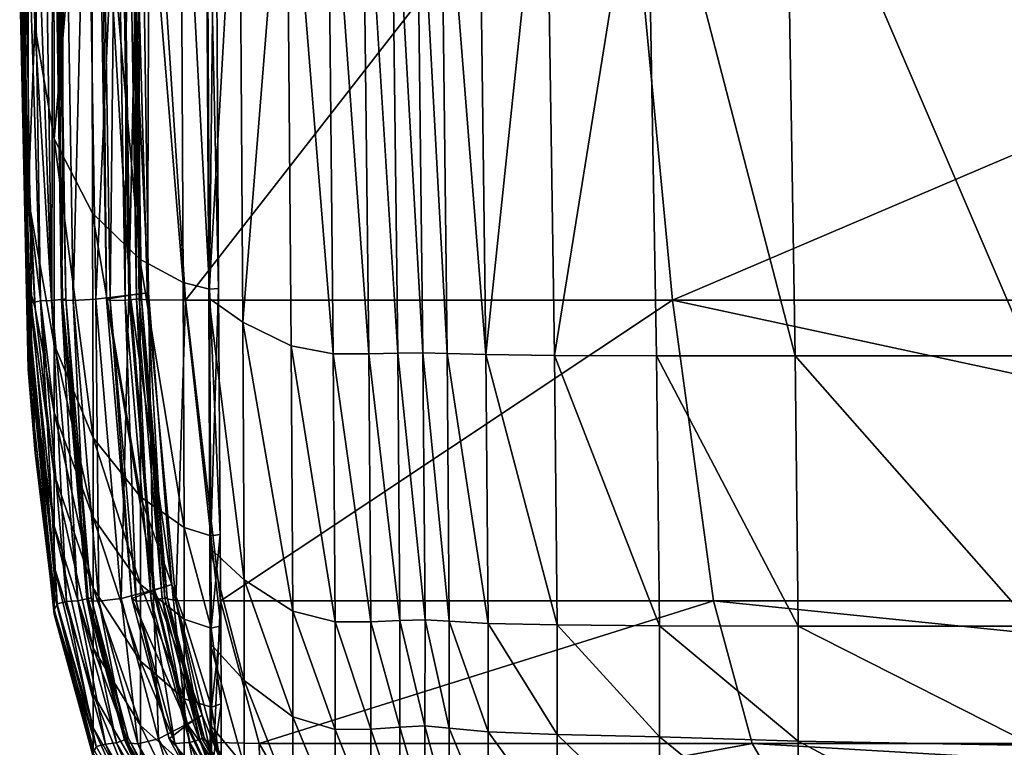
# Model space of a CAD drawing. Header units: millimetres. Extents: x 2387 to 13955, y -4964 to 364.
# Tile 266 of 656: x 6991 to 7012, y -4955 to -4940. Entities that reach past the tile are written whole.
import ezdxf

# ---------------------------------------------------------------- set-up
doc = ezdxf.new("R2010")
doc.units = ezdxf.units.MM
doc.header["$MEASUREMENT"] = 0
doc.layers.add('Predefinito', color=7, linetype='Continuous', true_color=0x000000)

msp = doc.modelspace()

# ---------------------------------------------------------------- linework, layer by layer
at = {"layer": 'Predefinito'}
for points in [[(6991.658, -4940.167, 24.246), (6991.513, -4933.656, 25.225), (6992.051, -4932.504, 21.799)], [(6992.051, -4932.504, 21.799), (6992.064, -4942.562, 21.89), (6991.658, -4940.167, 24.246)], [(6992.064, -4942.562, 21.89), (6992.051, -4932.504, 21.799), (6992.859, -4933.371, 18.735)], [(6992.859, -4933.371, 18.735), (6992.885, -4944.143, 18.823), (6992.064, -4942.562, 21.89)], [(6992.859, -4933.371, 18.735), (6993.846, -4933.899, 16.824), (6993.889, -4945.116, 16.897)], [(6993.889, -4945.116, 16.897), (6992.885, -4944.143, 18.823), (6992.859, -4933.371, 18.735)], [(6991.517, -4943.812, 25.479), (6991.334, -4939.184, 28.22), (6991.513, -4933.656, 25.225)], [(6991.513, -4933.656, 25.225), (6991.658, -4940.167, 24.246), (6991.517, -4943.812, 25.479)], [(6993.846, -4933.899, 16.824), (6994.749, -4934.166, 15.898), (6994.807, -4945.611, 15.954)], [(6994.807, -4945.611, 15.954), (6993.889, -4945.116, 16.897), (6993.846, -4933.899, 16.824)], [(6991.399, -4934.188, 360.753), (6991.334, -4934.256, 218.877), (6991.517, -4946.164, 218.552)], [(6991.779, -4946.002, 412.581), (6991.594, -4934.163, 412.581), (6991.399, -4934.188, 360.753)], [(6991.399, -4934.188, 360.753), (6991.582, -4946.045, 360.672), (6991.779, -4946.002, 412.581)], [(6991.517, -4946.164, 218.552), (6991.582, -4946.045, 360.672), (6991.399, -4934.188, 360.753)], [(6992.019, -4945.993, 417.727), (6991.835, -4934.159, 417.725), (6991.594, -4934.163, 412.581)], [(6991.594, -4934.163, 412.581), (6991.779, -4946.002, 412.581), (6992.019, -4945.993, 417.727)], [(6992.035, -4934.152, 419.555), (6991.835, -4934.159, 417.725), (6992.019, -4945.993, 417.727)], [(6992.019, -4945.993, 417.727), (6992.219, -4945.974, 419.556), (6992.035, -4934.152, 419.555)], [(6992.133, -4934.147, 419.732), (6992.035, -4934.152, 419.555), (6992.219, -4945.974, 419.556)], [(6992.041, -4934.158, 420.864), (6992.064, -4934.152, 419.923), (6992.247, -4945.974, 419.925)], [(6992.279, -4934.159, 423.293), (6992.041, -4934.158, 420.864), (6992.227, -4945.991, 420.866)], [(6992.247, -4945.974, 419.925), (6992.227, -4945.991, 420.866), (6992.041, -4934.158, 420.864)], [(6992.064, -4934.152, 419.923), (6992.133, -4934.147, 419.732), (6992.315, -4945.963, 419.734)], [(6992.315, -4945.963, 419.734), (6992.247, -4945.974, 419.925), (6992.064, -4934.152, 419.923)], [(6992.219, -4945.974, 419.556), (6992.315, -4945.963, 419.734), (6992.133, -4934.147, 419.732)], [(6992.227, -4945.991, 420.866), (6992.467, -4945.996, 423.296), (6992.279, -4934.159, 423.293)], [(6992.763, -4934.149, 425.675), (6992.279, -4934.159, 423.293), (6992.467, -4945.996, 423.296)], [(6992.467, -4945.996, 423.296), (6992.949, -4945.967, 425.679), (6992.763, -4934.149, 425.675)], [(6993.479, -4934.118, 426.476), (6992.763, -4934.149, 425.675), (6992.949, -4945.967, 425.679)], [(6992.949, -4945.967, 425.679), (6993.655, -4945.885, 426.481), (6993.479, -4934.118, 426.476)], [(6992.989, -4934.148, 427.628), (6993.503, -4934.118, 426.685), (6993.68, -4945.885, 426.69)], [(6993.063, -4934.158, 430.057), (6992.989, -4934.148, 427.628), (6993.176, -4945.966, 427.632)], [(6993.68, -4945.885, 426.69), (6993.176, -4945.966, 427.632), (6992.989, -4934.148, 427.628)], [(6993.387, -4934.155, 432.476), (6993.063, -4934.158, 430.057), (6993.254, -4945.993, 430.063)], [(6993.176, -4945.966, 427.632), (6993.254, -4945.993, 430.063), (6993.063, -4934.158, 430.057)], [(6993.254, -4945.993, 430.063), (6993.579, -4945.986, 432.482), (6993.387, -4934.155, 432.476)], [(6993.624, -4934.148, 433.387), (6993.387, -4934.155, 432.476), (6993.579, -4945.986, 432.482)], [(6993.901, -4934.097, 426.533), (6993.479, -4934.118, 426.476), (6993.655, -4945.885, 426.481)], [(6993.503, -4934.118, 426.685), (6993.901, -4934.097, 426.533), (6994.071, -4945.83, 426.539)], [(6994.071, -4945.83, 426.539), (6993.68, -4945.885, 426.69), (6993.503, -4934.118, 426.685)], [(6993.579, -4945.986, 432.482), (6993.815, -4945.968, 433.394), (6993.624, -4934.148, 433.387)], [(6993.735, -4934.144, 433.557), (6993.624, -4934.148, 433.387), (6993.815, -4945.968, 433.394)], [(6993.655, -4945.885, 426.481), (6994.071, -4945.83, 426.539), (6993.901, -4934.097, 426.533)], [(6993.681, -4934.148, 433.752), (6993.735, -4934.144, 433.557), (6993.925, -4945.957, 433.564)], [(6993.925, -4945.957, 433.564), (6993.872, -4945.968, 433.76), (6993.681, -4934.148, 433.752)], [(6993.716, -4934.154, 435.578), (6993.681, -4934.148, 433.752), (6993.872, -4945.968, 433.76)], [(6994.096, -4934.156, 440.637), (6993.716, -4934.154, 435.578), (6994.051, -4945.985, 435.586)], [(6993.872, -4945.968, 433.76), (6994.051, -4945.985, 435.586), (6993.716, -4934.154, 435.578)], [(6993.815, -4945.968, 433.394), (6993.925, -4945.957, 433.564), (6993.735, -4934.144, 433.557)], [(6994.051, -4945.985, 435.586), (6994.858, -4945.99, 440.648), (6994.096, -4934.156, 440.637)], [(7004.087, -4934.156, 485.835), (6994.096, -4934.156, 440.637), (6994.858, -4945.99, 440.648)], [(6994.749, -4934.166, 15.898), (6995.304, -4934.247, 15.789), (6995.371, -4945.758, 15.834)], [(6995.371, -4945.758, 15.834), (6994.807, -4945.611, 15.954), (6994.749, -4934.166, 15.898)], [(6994.858, -4945.99, 440.648), (7005.216, -4945.989, 485.845), (7004.087, -4934.156, 485.835)], [(7032.955, -4934.156, 608.077), (7004.087, -4934.156, 485.835), (7005.216, -4945.989, 485.845)], [(7005.216, -4945.989, 485.845), (7034.049, -4945.989, 608.078), (7032.955, -4934.156, 608.077)], [(6991.334, -4934.256, 218.877), (6991.334, -4935.532, 77.762), (6991.517, -4946.566, 77.639)], [(6991.517, -4946.566, 77.639), (6991.517, -4946.164, 218.552), (6991.334, -4934.256, 218.877)], [(6995.304, -4934.247, 15.789), (6995.287, -4934.345, 15.231), (6995.355, -4945.946, 15.276)], [(6995.355, -4945.946, 15.276), (6995.287, -4934.345, 15.231), (6995.998, -4934.618, 14.155)], [(6995.304, -4934.247, 15.789), (6995.495, -4934.241, 15.939), (6995.564, -4945.744, 15.98)], [(6995.495, -4934.241, 15.939), (6995.304, -4934.247, 15.789), (6995.371, -4945.758, 15.834)], [(6995.564, -4945.744, 15.98), (6995.371, -4945.758, 15.834), (6995.304, -4934.247, 15.789)], [(6995.355, -4945.946, 15.276), (6995.371, -4945.758, 15.834), (6995.304, -4934.247, 15.789)], [(6995.371, -4945.758, 15.834), (6995.564, -4945.744, 15.98), (6995.495, -4934.241, 15.939)], [(6995.998, -4934.618, 14.155), (6996.08, -4946.455, 14.187), (6995.355, -4945.946, 15.276)], [(6996.08, -4946.455, 14.187), (6995.998, -4934.618, 14.155), (6997.006, -4934.888, 13.136)], [(6997.006, -4934.888, 13.136), (6997.107, -4946.959, 13.154), (6996.08, -4946.455, 14.187)], [(6997.006, -4934.888, 13.136), (6997.878, -4934.979, 12.748), (6998, -4947.13, 12.767)], [(6998, -4947.13, 12.767), (6997.107, -4946.959, 13.154), (6997.006, -4934.888, 13.136)], [(6997.878, -4934.979, 12.748), (6998.617, -4934.979, 12.739), (6998.755, -4947.13, 12.765)], [(6998.755, -4947.13, 12.765), (6998, -4947.13, 12.767), (6997.878, -4934.979, 12.748)], [(6998.617, -4934.979, 12.739), (6999.227, -4934.976, 12.857), (6999.37, -4947.119, 12.889)], [(6999.37, -4947.119, 12.889), (6998.755, -4947.13, 12.765), (6998.617, -4934.979, 12.739)], [(6999.227, -4934.976, 12.857), (6999.762, -4934.973, 12.924), (6999.905, -4947.112, 12.961)], [(6999.905, -4947.112, 12.961), (6999.37, -4947.119, 12.889), (6999.227, -4934.976, 12.857)], [(6999.762, -4934.973, 12.924), (7000.277, -4934.978, 12.762), (7000.421, -4947.126, 12.807)], [(7000.421, -4947.126, 12.807), (6999.905, -4947.112, 12.961), (6999.762, -4934.973, 12.924)], [(7000.277, -4934.978, 12.762), (7001.088, -4934.986, 12.515), (7001.244, -4947.147, 12.571)], [(7001.244, -4947.147, 12.571), (7000.421, -4947.126, 12.807), (7000.277, -4934.978, 12.762)], [(7001.244, -4947.147, 12.571), (7001.088, -4934.986, 12.515), (7002.517, -4934.992, 12.328)], [(7002.517, -4934.992, 12.328), (7002.702, -4947.162, 12.399), (7001.244, -4947.147, 12.571)], [(7002.702, -4947.162, 12.399), (7002.517, -4934.992, 12.328), (7004.662, -4934.996, 12.21)], [(7004.662, -4934.996, 12.21), (7004.87, -4947.171, 12.295), (7002.702, -4947.162, 12.399)], [(7004.662, -4934.996, 12.21), (7007.626, -4934.997, 12.171), (7007.822, -4947.174, 12.261)], [(7007.822, -4947.174, 12.261), (7004.87, -4947.171, 12.295), (7004.662, -4934.996, 12.21)], [(7007.626, -4934.997, 12.171), (7012.684, -4934.997, 12.171), (7012.84, -4947.174, 12.261)], [(7012.84, -4947.174, 12.261), (7007.822, -4947.174, 12.261), (7007.626, -4934.997, 12.171)], [(6991.334, -4935.532, 77.762), (6991.334, -4939.184, 28.22), (6991.517, -4947.463, 29.352)], [(6991.517, -4947.463, 29.352), (6991.517, -4946.566, 77.639), (6991.334, -4935.532, 77.762)], [(6991.334, -4939.184, 28.22), (6991.517, -4943.812, 25.479), (6991.66, -4946.165, 24.831)], [(6991.66, -4946.165, 24.831), (6991.517, -4945.628, 26.204), (6991.334, -4939.184, 28.22)], [(6991.517, -4946.922, 27.497), (6991.334, -4939.184, 28.22), (6991.517, -4945.628, 26.204)], [(6991.334, -4939.184, 28.22), (6991.517, -4946.922, 27.497), (6991.66, -4949.233, 27.998)], [(6991.66, -4949.233, 27.998), (6991.517, -4947.463, 29.352), (6991.334, -4939.184, 28.22)], [(6992.068, -4946.929, 22.145), (6991.517, -4943.812, 25.479), (6991.658, -4940.167, 24.246)], [(6991.658, -4940.167, 24.246), (6992.064, -4942.562, 21.89), (6992.068, -4946.929, 22.145)], [(6992.894, -4948.919, 19.078), (6992.068, -4946.929, 22.145), (6992.064, -4942.562, 21.89)], [(6992.064, -4942.562, 21.89), (6992.885, -4944.143, 18.823), (6992.894, -4948.919, 19.078)], [(6991.517, -4943.812, 25.479), (6992.068, -4946.929, 22.145), (6992.068, -4948.379, 22.579)], [(6992.068, -4948.379, 22.579), (6991.66, -4946.165, 24.831), (6991.517, -4943.812, 25.479)], [(6993.904, -4950.171, 17.143), (6992.894, -4948.919, 19.078), (6992.885, -4944.143, 18.823)], [(6992.885, -4944.143, 18.823), (6993.889, -4945.116, 16.897), (6993.904, -4950.171, 17.143)], [(6994.828, -4950.819, 16.185), (6993.904, -4950.171, 17.143), (6993.889, -4945.116, 16.897)], [(6993.889, -4945.116, 16.897), (6994.807, -4945.611, 15.954), (6994.828, -4950.819, 16.185)], [(6991.517, -4945.628, 26.204), (6992.068, -4949.687, 23.206), (6992.068, -4950.796, 24.059)], [(6992.068, -4950.796, 24.059), (6991.66, -4948.096, 26.049), (6991.517, -4945.628, 26.204)], [(6992.068, -4949.687, 23.206), (6991.517, -4945.628, 26.204), (6991.66, -4946.165, 24.831)], [(6991.517, -4945.628, 26.204), (6991.66, -4948.096, 26.049), (6991.517, -4946.922, 27.497)], [(6995.399, -4950.997, 16.05), (6994.828, -4950.819, 16.185), (6994.807, -4945.611, 15.954)], [(6994.807, -4945.611, 15.954), (6995.371, -4945.758, 15.834), (6995.399, -4950.997, 16.05)], [(6993.655, -4945.885, 426.481), (6992.949, -4945.967, 425.679), (6993.492, -4952.329, 425.682)], [(6993.176, -4945.966, 427.632), (6993.68, -4945.885, 426.69), (6994.197, -4952.152, 426.695)], [(6993.492, -4952.329, 425.682), (6994.173, -4952.152, 426.486), (6993.655, -4945.885, 426.481)], [(6994.071, -4945.83, 426.539), (6993.655, -4945.885, 426.481), (6994.173, -4952.152, 426.486)], [(6993.68, -4945.885, 426.69), (6994.071, -4945.83, 426.539), (6994.571, -4952.035, 426.546)], [(6994.571, -4952.035, 426.546), (6994.197, -4952.152, 426.695), (6993.68, -4945.885, 426.69)], [(6994.173, -4952.152, 426.486), (6994.571, -4952.035, 426.546), (6994.071, -4945.83, 426.539)], [(6995.371, -4945.758, 15.834), (6995.355, -4945.946, 15.276), (6995.379, -4951.26, 15.5)], [(6995.564, -4945.744, 15.98), (6995.371, -4945.758, 15.834), (6995.399, -4950.997, 16.05)], [(6995.371, -4945.758, 15.834), (6995.564, -4945.744, 15.98), (6995.595, -4950.969, 16.188)], [(6995.379, -4951.26, 15.5), (6995.399, -4950.997, 16.05), (6995.371, -4945.758, 15.834)], [(6995.595, -4950.969, 16.188), (6995.399, -4950.997, 16.05), (6995.371, -4945.758, 15.834)], [(6995.399, -4950.997, 16.05), (6995.595, -4950.969, 16.188), (6995.564, -4945.744, 15.98)], [(6992.133, -4952.445, 360.429), (6991.582, -4946.045, 360.672), (6991.517, -4946.164, 218.552)], [(6991.779, -4946.002, 412.581), (6991.582, -4946.045, 360.672), (6992.133, -4952.445, 360.429)], [(6992.019, -4945.993, 417.727), (6991.779, -4946.002, 412.581), (6992.33, -4952.396, 412.582)], [(6992.133, -4952.445, 360.429), (6992.33, -4952.396, 412.582), (6991.779, -4946.002, 412.581)], [(6992.219, -4945.974, 419.556), (6992.019, -4945.993, 417.727), (6992.569, -4952.38, 417.727)], [(6992.33, -4952.396, 412.582), (6992.569, -4952.38, 417.727), (6992.019, -4945.993, 417.727)], [(6992.315, -4945.963, 419.734), (6992.219, -4945.974, 419.556), (6992.763, -4952.341, 419.557)], [(6992.569, -4952.38, 417.727), (6992.763, -4952.341, 419.557), (6992.219, -4945.974, 419.556)], [(6992.227, -4945.991, 420.866), (6992.247, -4945.974, 419.925), (6992.791, -4952.341, 419.926)], [(6992.467, -4945.996, 423.296), (6992.227, -4945.991, 420.866), (6992.777, -4952.378, 420.867)], [(6992.791, -4952.341, 419.926), (6992.777, -4952.378, 420.867), (6992.227, -4945.991, 420.866)], [(6992.247, -4945.974, 419.925), (6992.315, -4945.963, 419.734), (6992.855, -4952.316, 419.736)], [(6992.855, -4952.316, 419.736), (6992.791, -4952.341, 419.926), (6992.247, -4945.974, 419.925)], [(6992.763, -4952.341, 419.557), (6992.855, -4952.316, 419.736), (6992.315, -4945.963, 419.734)], [(6992.949, -4945.967, 425.679), (6992.467, -4945.996, 423.296), (6993.019, -4952.389, 423.297)], [(6992.777, -4952.378, 420.867), (6993.019, -4952.389, 423.297), (6992.467, -4945.996, 423.296)], [(6993.019, -4952.389, 423.297), (6993.492, -4952.329, 425.682), (6992.949, -4945.967, 425.679)], [(6993.254, -4945.993, 430.063), (6993.176, -4945.966, 427.632), (6993.72, -4952.328, 427.635)], [(6994.197, -4952.152, 426.695), (6993.72, -4952.328, 427.635), (6993.176, -4945.966, 427.632)], [(6993.579, -4945.986, 432.482), (6993.254, -4945.993, 430.063), (6993.808, -4952.386, 430.064)], [(6993.72, -4952.328, 427.635), (6993.808, -4952.386, 430.064), (6993.254, -4945.993, 430.063)], [(6993.815, -4945.968, 433.394), (6993.579, -4945.986, 432.482), (6994.131, -4952.372, 432.485)], [(6993.808, -4952.386, 430.064), (6994.131, -4952.372, 432.485), (6993.579, -4945.986, 432.482)], [(6993.925, -4945.957, 433.564), (6993.815, -4945.968, 433.394), (6994.362, -4952.334, 433.397)], [(6994.131, -4952.372, 432.485), (6994.362, -4952.334, 433.397), (6993.815, -4945.968, 433.394)], [(6993.872, -4945.968, 433.76), (6993.925, -4945.957, 433.564), (6994.468, -4952.31, 433.568)], [(6994.051, -4945.985, 435.586), (6993.872, -4945.968, 433.76), (6994.419, -4952.334, 433.763)], [(6994.468, -4952.31, 433.568), (6994.419, -4952.334, 433.763), (6993.872, -4945.968, 433.76)], [(6994.362, -4952.334, 433.397), (6994.468, -4952.31, 433.568), (6993.925, -4945.957, 433.564)], [(6994.858, -4945.99, 440.648), (6994.051, -4945.985, 435.586), (6994.651, -4952.371, 435.589)], [(6994.419, -4952.334, 433.763), (6994.651, -4952.371, 435.589), (6994.051, -4945.985, 435.586)], [(6994.651, -4952.371, 435.589), (6995.602, -4952.383, 440.651), (6994.858, -4945.99, 440.648)], [(7005.216, -4945.989, 485.845), (6994.858, -4945.99, 440.648), (6995.602, -4952.383, 440.651)], [(6996.107, -4951.935, 14.404), (6995.379, -4951.26, 15.5), (6995.355, -4945.946, 15.276)], [(6995.355, -4945.946, 15.276), (6996.08, -4946.455, 14.187), (6996.107, -4951.935, 14.404)], [(6995.602, -4952.383, 440.651), (7006.082, -4952.382, 485.849), (7005.216, -4945.989, 485.845)], [(7034.903, -4952.382, 608.078), (7034.049, -4945.989, 608.078), (7005.216, -4945.989, 485.845)], [(7005.216, -4945.989, 485.845), (7006.082, -4952.382, 485.849), (7034.903, -4952.382, 608.078)], [(6992.068, -4952.579, 217.578), (6991.517, -4946.164, 218.552), (6991.517, -4946.566, 77.639)], [(6991.517, -4946.164, 218.552), (6992.068, -4952.579, 217.578), (6992.133, -4952.445, 360.429)], [(6991.66, -4946.165, 24.831), (6992.068, -4948.379, 22.579), (6992.068, -4949.687, 23.206)], [(6997.141, -4952.6, 13.362), (6996.107, -4951.935, 14.404), (6996.08, -4946.455, 14.187)], [(6996.08, -4946.455, 14.187), (6997.107, -4946.959, 13.154), (6997.141, -4952.6, 13.362)], [(6991.517, -4946.566, 77.639), (6992.068, -4952.664, 76.057), (6992.068, -4952.579, 217.578)], [(6992.068, -4952.664, 76.057), (6991.517, -4946.566, 77.639), (6991.517, -4947.463, 29.352)], [(6991.517, -4946.922, 27.497), (6992.068, -4951.648, 25.167), (6992.068, -4952.239, 26.467)], [(6992.068, -4952.239, 26.467), (6991.66, -4949.233, 27.998), (6991.517, -4946.922, 27.497)], [(6992.068, -4951.648, 25.167), (6991.517, -4946.922, 27.497), (6991.66, -4948.096, 26.049)], [(6992.068, -4946.929, 22.145), (6992.894, -4948.919, 19.078), (6992.894, -4950.607, 19.542)], [(6992.894, -4950.607, 19.542), (6992.068, -4948.379, 22.579), (6992.068, -4946.929, 22.145)], [(6998.041, -4952.829, 12.977), (6997.141, -4952.6, 13.362), (6997.107, -4946.959, 13.154)], [(6997.107, -4946.959, 13.154), (6998, -4947.13, 12.767), (6998.041, -4952.829, 12.977)], [(6998.801, -4952.827, 12.981), (6998.041, -4952.829, 12.977), (6998, -4947.13, 12.767)], [(6998, -4947.13, 12.767), (6998.755, -4947.13, 12.765), (6998.801, -4952.827, 12.981)], [(6998.755, -4947.13, 12.765), (6999.37, -4947.119, 12.889), (6999.416, -4952.802, 13.107)], [(6999.416, -4952.802, 13.107), (6998.801, -4952.827, 12.981), (6998.755, -4947.13, 12.765)], [(6999.37, -4947.119, 12.889), (6999.905, -4947.112, 12.961), (6999.951, -4952.786, 13.182)], [(6999.951, -4952.786, 13.182), (6999.416, -4952.802, 13.107), (6999.37, -4947.119, 12.889)], [(7000.468, -4952.816, 13.035), (6999.951, -4952.786, 13.182), (6999.905, -4947.112, 12.961)], [(6999.905, -4947.112, 12.961), (7000.421, -4947.126, 12.807), (7000.468, -4952.816, 13.035)], [(7001.296, -4952.861, 12.81), (7000.468, -4952.816, 13.035), (7000.421, -4947.126, 12.807)], [(7000.421, -4947.126, 12.807), (7001.244, -4947.147, 12.571), (7001.296, -4952.861, 12.81)], [(7002.764, -4952.892, 12.653), (7001.296, -4952.861, 12.81), (7001.244, -4947.147, 12.571)], [(7001.244, -4947.147, 12.571), (7002.702, -4947.162, 12.399), (7002.764, -4952.892, 12.653)], [(7004.939, -4952.91, 12.562), (7002.764, -4952.892, 12.653), (7002.702, -4947.162, 12.399)], [(7002.702, -4947.162, 12.399), (7004.87, -4947.171, 12.295), (7004.939, -4952.91, 12.562)], [(7007.888, -4952.916, 12.531), (7004.939, -4952.91, 12.562), (7004.87, -4947.171, 12.295)], [(7004.87, -4947.171, 12.295), (7007.822, -4947.174, 12.261), (7007.888, -4952.916, 12.531)], [(7012.892, -4952.916, 12.531), (7007.888, -4952.916, 12.531), (7007.822, -4947.174, 12.261)], [(7007.822, -4947.174, 12.261), (7012.84, -4947.174, 12.261), (7012.892, -4952.916, 12.531)], [(6991.517, -4947.463, 29.352), (6992.068, -4952.564, 27.891), (6992.068, -4952.664, 76.057)], [(6992.068, -4952.564, 27.891), (6991.517, -4947.463, 29.352), (6991.66, -4949.233, 27.998)], [(6991.66, -4948.096, 26.049), (6992.068, -4950.796, 24.059), (6992.068, -4951.648, 25.167)], [(6992.894, -4952.114, 20.255), (6992.068, -4949.687, 23.206), (6992.068, -4948.379, 22.579)], [(6992.068, -4948.379, 22.579), (6992.894, -4950.607, 19.542), (6992.894, -4952.114, 20.255)], [(6992.894, -4948.919, 19.078), (6993.904, -4950.171, 17.143), (6993.904, -4952.031, 17.618)], [(6993.904, -4952.031, 17.618), (6992.894, -4950.607, 19.542), (6992.894, -4948.919, 19.078)], [(6991.66, -4949.233, 27.998), (6992.068, -4952.239, 26.467), (6992.068, -4952.564, 27.891)], [(6992.068, -4949.687, 23.206), (6992.894, -4952.114, 20.255), (6992.894, -4953.386, 21.237)], [(6992.894, -4953.386, 21.237), (6992.068, -4950.796, 24.059), (6992.068, -4949.687, 23.206)], [(6993.904, -4950.171, 17.143), (6994.828, -4950.819, 16.185), (6994.83, -4952.774, 16.655)], [(6994.83, -4952.774, 16.655), (6993.904, -4952.031, 17.618), (6993.904, -4950.171, 17.143)], [(6993.904, -4953.664, 18.378), (6992.894, -4952.114, 20.255), (6992.894, -4950.607, 19.542)], [(6992.894, -4950.607, 19.542), (6993.904, -4952.031, 17.618), (6993.904, -4953.664, 18.378)], [(6992.894, -4954.368, 22.509), (6992.068, -4951.648, 25.167), (6992.068, -4950.796, 24.059)], [(6992.068, -4950.796, 24.059), (6992.894, -4953.386, 21.237), (6992.894, -4954.368, 22.509)], [(6994.828, -4950.819, 16.185), (6995.399, -4950.997, 16.05), (6995.406, -4952.96, 16.502)], [(6995.406, -4952.96, 16.502), (6994.83, -4952.774, 16.655), (6994.828, -4950.819, 16.185)], [(6995.399, -4950.997, 16.05), (6995.379, -4951.26, 15.5), (6995.381, -4953.285, 15.971)], [(6995.381, -4953.285, 15.971), (6995.406, -4952.96, 16.502), (6995.399, -4950.997, 16.05)], [(6995.595, -4950.969, 16.188), (6995.399, -4950.997, 16.05), (6995.406, -4952.96, 16.502)], [(6995.399, -4950.997, 16.05), (6995.595, -4950.969, 16.188), (6995.607, -4952.914, 16.629)], [(6995.607, -4952.914, 16.629), (6995.406, -4952.96, 16.502), (6995.399, -4950.997, 16.05)], [(6995.406, -4952.96, 16.502), (6995.607, -4952.914, 16.629), (6995.595, -4950.969, 16.188)], [(6995.379, -4951.26, 15.5), (6996.107, -4951.935, 14.404), (6996.107, -4954.074, 14.882)], [(6996.107, -4954.074, 14.882), (6995.381, -4953.285, 15.971), (6995.379, -4951.26, 15.5)], [(6992.068, -4951.648, 25.167), (6992.894, -4954.368, 22.509), (6992.894, -4955.073, 23.986)], [(6992.894, -4955.073, 23.986), (6992.068, -4952.239, 26.467), (6992.068, -4951.648, 25.167)], [(6996.107, -4951.935, 14.404), (6997.141, -4952.6, 13.362), (6997.141, -4954.845, 13.843)], [(6997.141, -4954.845, 13.843), (6996.107, -4954.074, 14.882), (6996.107, -4951.935, 14.404)], [(6992.894, -4952.114, 20.255), (6993.904, -4953.664, 18.378), (6993.904, -4955.03, 19.435)], [(6993.904, -4955.03, 19.435), (6992.894, -4953.386, 21.237), (6992.894, -4952.114, 20.255)], [(6994.173, -4952.152, 426.486), (6993.492, -4952.329, 425.682), (6994.287, -4955.316, 425.685)], [(6993.72, -4952.328, 427.635), (6994.197, -4952.152, 426.695), (6994.899, -4955.012, 426.71)], [(6994.831, -4954.464, 17.428), (6993.904, -4953.664, 18.378), (6993.904, -4952.031, 17.618)], [(6993.904, -4952.031, 17.618), (6994.83, -4952.774, 16.655), (6994.831, -4954.464, 17.428)], [(6994.571, -4952.035, 426.546), (6994.173, -4952.152, 426.486), (6994.874, -4955.012, 426.5)], [(6994.287, -4955.316, 425.685), (6994.874, -4955.012, 426.5), (6994.173, -4952.152, 426.486)], [(6994.197, -4952.152, 426.695), (6994.571, -4952.035, 426.546), (6995.21, -4954.809, 426.567)], [(6995.21, -4954.809, 426.567), (6994.899, -4955.012, 426.71), (6994.197, -4952.152, 426.695)], [(6994.874, -4955.012, 426.5), (6995.21, -4954.809, 426.567), (6994.571, -4952.035, 426.546)], [(6992.894, -4955.51, 25.583), (6992.068, -4952.564, 27.891), (6992.068, -4952.239, 26.467)], [(6992.068, -4952.239, 26.467), (6992.894, -4955.073, 23.986), (6992.894, -4955.51, 25.583)], [(6992.33, -4952.396, 412.582), (6992.133, -4952.445, 360.429), (6992.959, -4955.479, 360.162)], [(6992.569, -4952.38, 417.727), (6992.33, -4952.396, 412.582), (6993.156, -4955.427, 412.582)], [(6992.959, -4955.479, 360.162), (6993.156, -4955.427, 412.582), (6992.33, -4952.396, 412.582)], [(6992.763, -4952.341, 419.557), (6992.569, -4952.38, 417.727), (6993.389, -4955.401, 417.728)], [(6993.156, -4955.427, 412.582), (6993.389, -4955.401, 417.728), (6992.569, -4952.38, 417.727)], [(6992.855, -4952.316, 419.736), (6992.763, -4952.341, 419.557), (6993.562, -4955.335, 419.559)], [(6993.389, -4955.401, 417.728), (6993.562, -4955.335, 419.559), (6992.763, -4952.341, 419.557)], [(6992.777, -4952.378, 420.867), (6992.791, -4952.341, 419.926), (6993.591, -4955.335, 419.928)], [(6993.019, -4952.389, 423.297), (6992.777, -4952.378, 420.867), (6993.597, -4955.398, 420.868)], [(6993.591, -4955.335, 419.928), (6993.597, -4955.398, 420.868), (6992.777, -4952.378, 420.867)], [(6992.791, -4952.341, 419.926), (6992.855, -4952.316, 419.736), (6993.642, -4955.292, 419.739)], [(6993.642, -4955.292, 419.739), (6993.591, -4955.335, 419.928), (6992.791, -4952.341, 419.926)], [(6993.562, -4955.335, 419.559), (6993.642, -4955.292, 419.739), (6992.855, -4952.316, 419.736)], [(6993.492, -4952.329, 425.682), (6993.019, -4952.389, 423.297), (6993.845, -4955.419, 423.297)], [(6993.597, -4955.398, 420.868), (6993.845, -4955.419, 423.297), (6993.019, -4952.389, 423.297)], [(6993.845, -4955.419, 423.297), (6994.287, -4955.316, 425.685), (6993.492, -4952.329, 425.682)], [(6993.808, -4952.386, 430.064), (6993.72, -4952.328, 427.635), (6994.515, -4955.315, 427.639)], [(6994.899, -4955.012, 426.71), (6994.515, -4955.315, 427.639), (6993.72, -4952.328, 427.635)], [(6994.131, -4952.372, 432.485), (6993.808, -4952.386, 430.064), (6994.634, -4955.415, 430.064)], [(6994.515, -4955.315, 427.639), (6994.634, -4955.415, 430.064), (6993.808, -4952.386, 430.064)], [(6994.362, -4952.334, 433.397), (6994.131, -4952.372, 432.485), (6994.951, -4955.392, 432.486)], [(6994.634, -4955.415, 430.064), (6994.951, -4955.392, 432.486), (6994.131, -4952.372, 432.485)], [(6994.468, -4952.31, 433.568), (6994.362, -4952.334, 433.397), (6995.162, -4955.328, 433.401)], [(6994.951, -4955.392, 432.486), (6995.162, -4955.328, 433.401), (6994.362, -4952.334, 433.397)], [(6994.419, -4952.334, 433.763), (6994.468, -4952.31, 433.568), (6995.255, -4955.285, 433.574)], [(6995.255, -4955.285, 433.574), (6995.219, -4955.328, 433.768), (6994.419, -4952.334, 433.763)], [(6994.651, -4952.371, 435.589), (6994.419, -4952.334, 433.763), (6995.219, -4955.328, 433.768)], [(6995.162, -4955.328, 433.401), (6995.255, -4955.285, 433.574), (6994.468, -4952.31, 433.568)], [(6995.602, -4952.383, 440.651), (6994.651, -4952.371, 435.589), (6995.471, -4955.391, 435.59)], [(6995.219, -4955.328, 433.768), (6995.471, -4955.391, 435.59), (6994.651, -4952.371, 435.589)], [(6995.471, -4955.391, 435.59), (6996.428, -4955.412, 440.652), (6995.602, -4952.383, 440.651)], [(7006.082, -4952.382, 485.849), (6995.602, -4952.383, 440.651), (6996.428, -4955.412, 440.652)], [(6996.428, -4955.412, 440.652), (7006.908, -4955.411, 485.849), (7006.082, -4952.382, 485.849)], [(7035.729, -4955.411, 608.078), (7034.903, -4952.382, 608.078), (7006.082, -4952.382, 485.849)], [(7006.082, -4952.382, 485.849), (7006.908, -4955.411, 485.849), (7035.729, -4955.411, 608.078)], [(6992.959, -4955.479, 360.162), (6992.133, -4952.445, 360.429), (6992.068, -4952.579, 217.578)], [(6992.068, -4952.564, 27.891), (6992.894, -4955.51, 25.583), (6992.894, -4955.691, 74.144)], [(6992.894, -4955.691, 74.144), (6992.068, -4952.664, 76.057), (6992.068, -4952.564, 27.891)], [(6992.894, -4955.623, 216.51), (6992.068, -4952.579, 217.578), (6992.068, -4952.664, 76.057)], [(6992.068, -4952.579, 217.578), (6992.894, -4955.623, 216.51), (6992.959, -4955.479, 360.162)], [(6997.141, -4952.6, 13.362), (6998.041, -4952.829, 12.977), (6998.041, -4955.114, 13.464)], [(6998.041, -4955.114, 13.464), (6997.141, -4954.845, 13.843), (6997.141, -4952.6, 13.362)], [(6992.068, -4952.664, 76.057), (6992.894, -4955.691, 74.144), (6992.894, -4955.623, 216.51)], [(6995.412, -4954.639, 17.258), (6994.831, -4954.464, 17.428), (6994.83, -4952.774, 16.655)], [(6994.83, -4952.774, 16.655), (6995.406, -4952.96, 16.502), (6995.412, -4954.639, 17.258)], [(6998.041, -4952.829, 12.977), (6998.801, -4952.827, 12.981), (6998.801, -4955.111, 13.471)], [(6998.801, -4955.111, 13.471), (6998.041, -4955.114, 13.464), (6998.041, -4952.829, 12.977)], [(6998.801, -4952.827, 12.981), (6999.416, -4952.802, 13.107), (6999.415, -4955.065, 13.594)], [(6999.415, -4955.065, 13.594), (6998.801, -4955.111, 13.471), (6998.801, -4952.827, 12.981)], [(6999.949, -4955.038, 13.668), (6999.415, -4955.065, 13.594), (6999.416, -4952.802, 13.107)], [(6999.416, -4952.802, 13.107), (6999.951, -4952.786, 13.182), (6999.949, -4955.038, 13.668)], [(7000.467, -4955.089, 13.53), (6999.949, -4955.038, 13.668), (6999.951, -4952.786, 13.182)], [(6999.951, -4952.786, 13.182), (7000.468, -4952.816, 13.035), (7000.467, -4955.089, 13.53)], [(7001.296, -4955.167, 13.321), (7000.467, -4955.089, 13.53), (7000.468, -4952.816, 13.035)], [(7000.468, -4952.816, 13.035), (7001.296, -4952.861, 12.81), (7001.296, -4955.167, 13.321)], [(6995.406, -4952.96, 16.502), (6995.381, -4953.285, 15.971), (6995.382, -4955.019, 16.758)], [(6995.382, -4955.019, 16.758), (6995.412, -4954.639, 17.258), (6995.406, -4952.96, 16.502)], [(6995.607, -4952.914, 16.629), (6995.406, -4952.96, 16.502), (6995.412, -4954.639, 17.258)], [(6995.406, -4952.96, 16.502), (6995.607, -4952.914, 16.629), (6995.615, -4954.571, 17.368)], [(6995.615, -4954.571, 17.368), (6995.412, -4954.639, 17.258), (6995.406, -4952.96, 16.502)], [(6995.412, -4954.639, 17.258), (6995.615, -4954.571, 17.368), (6995.607, -4952.914, 16.629)], [(7001.296, -4952.861, 12.81), (7002.764, -4952.892, 12.653), (7002.764, -4955.219, 13.179)], [(7002.764, -4955.219, 13.179), (7001.296, -4955.167, 13.321), (7001.296, -4952.861, 12.81)], [(7002.764, -4952.892, 12.653), (7004.939, -4952.91, 12.562), (7004.939, -4955.275, 13.099)], [(7004.939, -4955.275, 13.099), (7002.764, -4955.219, 13.179), (7002.764, -4952.892, 12.653)], [(7004.939, -4952.91, 12.562), (7007.888, -4952.916, 12.531), (7007.888, -4955.364, 13.072)], [(7007.888, -4955.364, 13.072), (7004.939, -4955.275, 13.099), (7004.939, -4952.91, 12.562)], [(7007.888, -4952.916, 12.531), (7012.892, -4952.916, 12.531), (7012.892, -4955.455, 13.072)], [(7012.892, -4955.455, 13.072), (7007.888, -4955.364, 13.072), (7007.888, -4952.916, 12.531)], [(6993.904, -4956.087, 20.8), (6992.894, -4954.368, 22.509), (6992.894, -4953.386, 21.237)], [(6992.894, -4953.386, 21.237), (6993.904, -4955.03, 19.435), (6993.904, -4956.087, 20.8)], [(6996.107, -4955.887, 15.698), (6995.382, -4955.019, 16.758), (6995.381, -4953.285, 15.971)], [(6995.381, -4953.285, 15.971), (6996.107, -4954.074, 14.882), (6996.107, -4955.887, 15.698)], [(6993.904, -4953.664, 18.378), (6994.831, -4954.464, 17.428), (6994.832, -4955.862, 18.511)], [(6994.832, -4955.862, 18.511), (6993.904, -4955.03, 19.435), (6993.904, -4953.664, 18.378)], [(6997.141, -4956.727, 14.682), (6996.107, -4955.887, 15.698), (6996.107, -4954.074, 14.882)], [(6996.107, -4954.074, 14.882), (6997.141, -4954.845, 13.843), (6997.141, -4956.727, 14.682)], [(6992.894, -4954.368, 22.509), (6993.904, -4956.087, 20.8), (6993.904, -4956.847, 22.403)], [(6993.904, -4956.847, 22.403), (6992.894, -4955.073, 23.986), (6992.894, -4954.368, 22.509)], [(6994.831, -4954.464, 17.428), (6995.412, -4954.639, 17.258), (6995.413, -4956.019, 18.323)], [(6995.413, -4956.019, 18.323), (6994.832, -4955.862, 18.511), (6994.831, -4954.464, 17.428)], [(6995.412, -4954.639, 17.258), (6995.382, -4955.019, 16.758), (6995.383, -4956.448, 17.864)], [(6995.383, -4956.448, 17.864), (6995.413, -4956.019, 18.323), (6995.412, -4954.639, 17.258)], [(6995.615, -4954.571, 17.368), (6995.412, -4954.639, 17.258), (6995.413, -4956.019, 18.323)], [(6995.412, -4954.639, 17.258), (6995.615, -4954.571, 17.368), (6995.617, -4955.928, 18.413)], [(6995.617, -4955.928, 18.413), (6995.413, -4956.019, 18.323), (6995.412, -4954.639, 17.258)], [(6995.413, -4956.019, 18.323), (6995.617, -4955.928, 18.413), (6995.615, -4954.571, 17.368)], [(6995.21, -4954.809, 426.567), (6994.874, -4955.012, 426.5), (6995.602, -4956.554, 426.533)], [(6994.899, -4955.012, 426.71), (6995.21, -4954.809, 426.567), (6995.796, -4956.25, 426.616)], [(6995.602, -4956.554, 426.533), (6995.796, -4956.25, 426.616), (6995.21, -4954.809, 426.567)], [(6998.041, -4957.026, 14.315), (6997.141, -4956.727, 14.682), (6997.141, -4954.845, 13.843)], [(6997.141, -4954.845, 13.843), (6998.041, -4955.114, 13.464), (6998.041, -4957.026, 14.315)], [(6993.904, -4957.323, 24.172), (6992.894, -4955.51, 25.583), (6992.894, -4955.073, 23.986)], [(6992.894, -4955.073, 23.986), (6993.904, -4956.847, 22.403), (6993.904, -4957.323, 24.172)], [(6994.831, -4956.944, 19.91), (6993.904, -4956.087, 20.8), (6993.904, -4955.03, 19.435)], [(6993.904, -4955.03, 19.435), (6994.832, -4955.862, 18.511), (6994.831, -4956.944, 19.91)], [(6994.874, -4955.012, 426.5), (6994.287, -4955.316, 425.685), (6995.226, -4957.011, 425.693)], [(6994.515, -4955.315, 427.639), (6994.899, -4955.012, 426.71), (6995.626, -4956.554, 426.743)], [(6995.226, -4957.011, 425.693), (6995.602, -4956.554, 426.533), (6994.874, -4955.012, 426.5)], [(6995.796, -4956.25, 426.616), (6995.626, -4956.554, 426.743), (6994.899, -4955.012, 426.71)], [(6995.382, -4955.019, 16.758), (6996.107, -4955.887, 15.698), (6996.107, -4957.371, 16.85)], [(6996.107, -4957.371, 16.85), (6995.383, -4956.448, 17.864), (6995.382, -4955.019, 16.758)], [(6998.041, -4955.114, 13.464), (6998.801, -4955.111, 13.471), (6998.8, -4957.021, 14.322)], [(6998.8, -4957.021, 14.322), (6998.041, -4957.026, 14.315), (6998.041, -4955.114, 13.464)], [(6999.414, -4956.952, 14.433), (6998.8, -4957.021, 14.322), (6998.801, -4955.111, 13.471)], [(6998.801, -4955.111, 13.471), (6999.415, -4955.065, 13.594), (6999.414, -4956.952, 14.433)], [(6999.948, -4956.91, 14.5), (6999.414, -4956.952, 14.433), (6999.415, -4955.065, 13.594)], [(6999.415, -4955.065, 13.594), (6999.949, -4955.038, 13.668), (6999.948, -4956.91, 14.5)], [(7000.466, -4956.987, 14.378), (6999.948, -4956.91, 14.5), (6999.949, -4955.038, 13.668)], [(6999.949, -4955.038, 13.668), (7000.467, -4955.089, 13.53), (7000.466, -4956.987, 14.378)], [(7001.296, -4957.104, 14.191), (7000.466, -4956.987, 14.378), (7000.467, -4955.089, 13.53)], [(7000.467, -4955.089, 13.53), (7001.296, -4955.167, 13.321), (7001.296, -4957.104, 14.191)], [(6993.562, -4955.335, 419.559), (6993.389, -4955.401, 417.728), (6994.383, -4957.137, 417.729)], [(6993.642, -4955.292, 419.739), (6993.562, -4955.335, 419.559), (6994.512, -4957.038, 419.564)], [(6994.383, -4957.137, 417.729), (6994.512, -4957.038, 419.564), (6993.562, -4955.335, 419.559)], [(6993.591, -4955.335, 419.928), (6993.642, -4955.292, 419.739), (6994.562, -4956.974, 419.746)], [(6993.597, -4955.398, 420.868), (6993.591, -4955.335, 419.928), (6994.541, -4957.038, 419.933)], [(6994.562, -4956.974, 419.746), (6994.541, -4957.038, 419.933), (6993.591, -4955.335, 419.928)], [(6994.512, -4957.038, 419.564), (6994.562, -4956.974, 419.746), (6993.642, -4955.292, 419.739)], [(6994.287, -4955.316, 425.685), (6993.845, -4955.419, 423.297), (6994.855, -4957.164, 423.297)], [(6994.855, -4957.164, 423.297), (6995.226, -4957.011, 425.693), (6994.287, -4955.316, 425.685)], [(6994.634, -4955.415, 430.064), (6994.515, -4955.315, 427.639), (6995.454, -4957.01, 427.647)], [(6995.626, -4956.554, 426.743), (6995.454, -4957.01, 427.647), (6994.515, -4955.315, 427.639)], [(6995.162, -4955.328, 433.401), (6994.951, -4955.392, 432.486), (6995.946, -4957.126, 432.488)], [(6995.255, -4955.285, 433.574), (6995.162, -4955.328, 433.401), (6996.112, -4957.029, 433.41)], [(6995.946, -4957.126, 432.488), (6996.112, -4957.029, 433.41), (6995.162, -4955.328, 433.401)], [(6995.219, -4955.328, 433.768), (6995.255, -4955.285, 433.574), (6996.175, -4956.965, 433.588)], [(6995.471, -4955.391, 435.59), (6995.219, -4955.328, 433.768), (6996.169, -4957.029, 433.777)], [(6996.175, -4956.965, 433.588), (6996.169, -4957.029, 433.777), (6995.219, -4955.328, 433.768)], [(6996.112, -4957.029, 433.41), (6996.175, -4956.965, 433.588), (6995.255, -4955.285, 433.574)], [(7002.764, -4957.182, 14.067), (7001.296, -4957.104, 14.191), (7001.296, -4955.167, 13.321)], [(7001.296, -4955.167, 13.321), (7002.764, -4955.219, 13.179), (7002.764, -4957.182, 14.067)], [(7004.939, -4957.332, 13.996), (7002.764, -4957.182, 14.067), (7002.764, -4955.219, 13.179)], [(7002.764, -4955.219, 13.179), (7004.939, -4955.275, 13.099), (7004.939, -4957.332, 13.996)], [(7007.888, -4957.663, 13.973), (7004.939, -4957.332, 13.996), (7004.939, -4955.275, 13.099)], [(7004.939, -4955.275, 13.099), (7007.888, -4955.364, 13.072), (7007.888, -4957.663, 13.973)], [(6993.969, -4957.239, 360.01), (6992.959, -4955.479, 360.162), (6992.894, -4955.623, 216.51)], [(6993.156, -4955.427, 412.582), (6992.959, -4955.479, 360.162), (6993.969, -4957.239, 360.01)], [(6993.389, -4955.401, 417.728), (6993.156, -4955.427, 412.582), (6994.166, -4957.175, 412.582)], [(6993.969, -4957.239, 360.01), (6994.166, -4957.175, 412.582), (6993.156, -4955.427, 412.582)], [(6994.166, -4957.175, 412.582), (6994.383, -4957.137, 417.729), (6993.389, -4955.401, 417.728)], [(6993.845, -4955.419, 423.297), (6993.597, -4955.398, 420.868), (6994.591, -4957.134, 420.869)], [(6994.541, -4957.038, 419.933), (6994.591, -4957.134, 420.869), (6993.597, -4955.398, 420.868)], [(6994.591, -4957.134, 420.869), (6994.855, -4957.164, 423.297), (6993.845, -4955.419, 423.297)], [(6994.951, -4955.392, 432.486), (6994.634, -4955.415, 430.064), (6995.644, -4957.16, 430.064)], [(6995.454, -4957.01, 427.647), (6995.644, -4957.16, 430.064), (6994.634, -4955.415, 430.064)], [(6995.644, -4957.16, 430.064), (6995.946, -4957.126, 432.488), (6994.951, -4955.392, 432.486)], [(6996.428, -4955.412, 440.652), (6995.471, -4955.391, 435.59), (6996.466, -4957.125, 435.593)], [(6996.169, -4957.029, 433.777), (6996.466, -4957.125, 435.593), (6995.471, -4955.391, 435.59)], [(7006.908, -4955.411, 485.849), (6996.428, -4955.412, 440.652), (6997.438, -4957.156, 440.652)], [(6996.466, -4957.125, 435.593), (6997.438, -4957.156, 440.652), (6996.428, -4955.412, 440.652)], [(6997.438, -4957.156, 440.652), (7007.918, -4957.155, 485.849), (7006.908, -4955.411, 485.849)], [(7036.738, -4957.155, 608.078), (7035.729, -4955.411, 608.078), (7006.908, -4955.411, 485.849)], [(7006.908, -4955.411, 485.849), (7007.918, -4957.155, 485.849), (7036.738, -4957.155, 608.078)], [(7012.892, -4958.025, 13.973), (7007.888, -4957.663, 13.973), (7007.888, -4955.364, 13.072)], [(7007.888, -4955.364, 13.072), (7012.892, -4955.455, 13.072), (7012.892, -4958.025, 13.973)]]:
    msp.add_3dface(points, dxfattribs=at)

doc.saveas('drawing.dxf')
